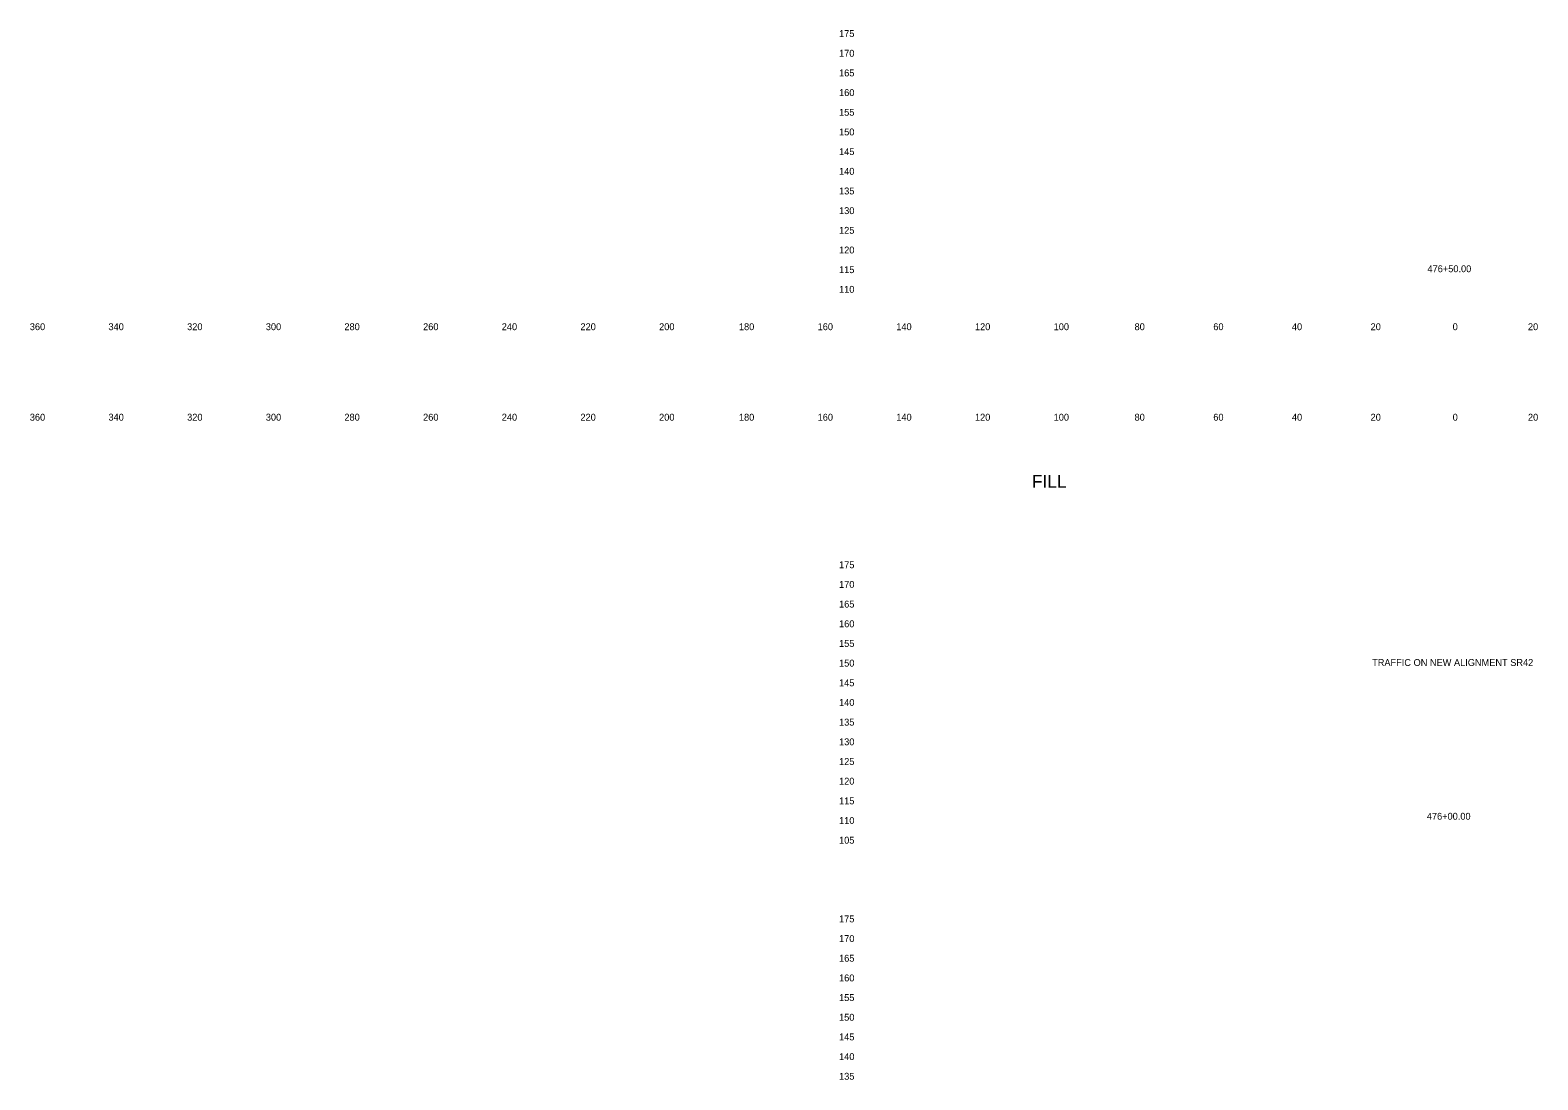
# Model space of a CAD drawing. Extents: x 21281 to 22024, y 6472 to 15208.
# Drawn here: x 21280.5 to 21663.8, y 11114.8 to 11381.6 of the extents above; entities that cross this region are included whole.
import ezdxf

# ---------------------------------------------------------------- set-up
doc = ezdxf.new("R2010")
doc.units = 0
for name, color, linetype in [('XS_SHEET_LABELS_ELEVATION', 7, 'Continuous'), ('XS_SHEET_LABELS_OFFSET', 7, 'Continuous'), ('XS_SHEET_LABELS_STATION', 7, 'Continuous')]:
    doc.layers.add(name, color=color, linetype=linetype)

msp = doc.modelspace()

# ---------------------------------------------------------------- texts
at = {"layer": 'XS_SHEET_LABELS_ELEVATION'}
for s, p in [('  175  ', (21484.84, 11379.84)), ('  170  ', (21484.84, 11374.84)), ('  165  ', (21484.84, 11369.84)), ('  160  ', (21484.84, 11364.84)), ('  155  ', (21484.84, 11359.84)), ('  150  ', (21484.84, 11354.84)), ('  145  ', (21484.84, 11349.84)), ('  140  ', (21484.84, 11344.84)), ('  135  ', (21484.84, 11339.84)), ('  130  ', (21484.84, 11334.84)), ('  125  ', (21484.84, 11329.84)), ('  120  ', (21484.84, 11324.84)), ('  115  ', (21484.84, 11319.84)), ('  110  ', (21484.84, 11314.84)), ('  175  ', (21484.84, 11244.84)), ('  170  ', (21484.84, 11239.84)), ('  165  ', (21484.84, 11234.84)), ('  160  ', (21484.84, 11229.84)), ('  155  ', (21484.84, 11224.84)), ('  150  ', (21484.84, 11219.84)), ('  145  ', (21484.84, 11214.84)), ('  140  ', (21484.84, 11209.84)), ('  135  ', (21484.84, 11204.84)), ('  130  ', (21484.84, 11199.84)), ('  125  ', (21484.84, 11194.84)), ('  120  ', (21484.84, 11189.84)), ('  115  ', (21484.84, 11184.84)), ('  110  ', (21484.84, 11179.84)), ('  105  ', (21484.84, 11174.84)), ('  175  ', (21484.84, 11154.84)), ('  170  ', (21484.84, 11149.84)), ('  165  ', (21484.84, 11144.84)), ('  160  ', (21484.84, 11139.84)), ('  155  ', (21484.84, 11134.84)), ('  150  ', (21484.84, 11129.84)), ('  145  ', (21484.84, 11124.84)), ('  140  ', (21484.84, 11119.84)), ('  135  ', (21484.84, 11114.84))]:
    msp.add_text(s, height=1.75, dxfattribs=at).set_placement(p)
at = {"layer": 'XS_SHEET_LABELS_OFFSET'}
for s, height, p in [('  360  ', 1.75, (21279.14, 11305.34)), ('  340  ', 1.75, (21299.13, 11305.34)), ('  320  ', 1.75, (21319.13, 11305.34)), ('  300  ', 1.75, (21339.13, 11305.34)), ('  280  ', 1.75, (21359.1, 11305.34)), ('  260  ', 1.75, (21379.11, 11305.34)), ('  240  ', 1.75, (21399.1, 11305.34)), ('  220  ', 1.75, (21419.1, 11305.34)), ('  200  ', 1.75, (21439.1, 11305.34)), ('  180  ', 1.75, (21459.39, 11305.34)), ('  160  ', 1.75, (21479.4, 11305.34)), ('  140  ', 1.75, (21499.39, 11305.34)), ('  120  ', 1.75, (21519.39, 11305.34)), ('  100  ', 1.75, (21539.39, 11305.34)), ('  80  ', 1.75, (21559.95, 11305.34)), ('  60  ', 1.75, (21579.97, 11305.34)), ('  40  ', 1.75, (21599.95, 11305.34)), ('  20  ', 1.75, (21619.95, 11305.34)), ('  0  ', 1.75, (21640.81, 11305.34)), ('  0  ', 1.75, (21640.81, 11305.34)), ('  20  ', 1.75, (21659.95, 11305.34)), ('  360  ', 1.75, (21279.14, 11282.34)), ('  340  ', 1.75, (21299.13, 11282.34)), ('  320  ', 1.75, (21319.13, 11282.34)), ('  300  ', 1.75, (21339.13, 11282.34)), ('  280  ', 1.75, (21359.1, 11282.34)), ('  260  ', 1.75, (21379.11, 11282.34)), ('  240  ', 1.75, (21399.1, 11282.34)), ('  220  ', 1.75, (21419.1, 11282.34)), ('  200  ', 1.75, (21439.1, 11282.34)), ('  180  ', 1.75, (21459.39, 11282.34)), ('  160  ', 1.75, (21479.4, 11282.34)), ('  140  ', 1.75, (21499.39, 11282.34)), ('  120  ', 1.75, (21519.39, 11282.34)), ('  100  ', 1.75, (21539.39, 11282.34)), ('  80  ', 1.75, (21559.95, 11282.34)), ('  60  ', 1.75, (21579.97, 11282.34)), ('  40  ', 1.75, (21599.95, 11282.34)), ('  20  ', 1.75, (21619.95, 11282.34)), ('  0  ', 1.75, (21640.81, 11282.34)), ('  0  ', 1.75, (21640.81, 11282.34)), ('  20  ', 1.75, (21659.95, 11282.34)), ('FILL', 3.273, (21535.18, 11265.29))]:
    msp.add_text(s, height=height, dxfattribs=at).set_placement(p)
at = {"layer": 'XS_SHEET_LABELS_STATION'}
for s, p in [('  476+50.00  ', (21634.41, 11320.07)), ('TRAFFIC ON NEW ALIGNMENT SR42', (21621.64, 11220)), ('  476+00.00  ', (21634.24, 11180.92))]:
    msp.add_text(s, height=1.75, dxfattribs=at).set_placement(p)

doc.saveas('drawing.dxf')
